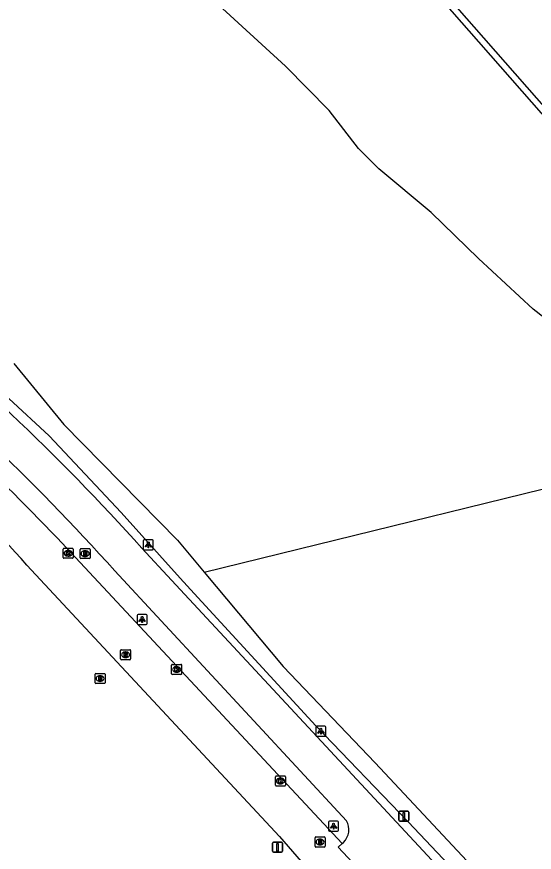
# Model space of a CAD drawing. Extents: x 155018 to 156648, y 383980 to 385733.
# Drawn here: x 156132.4 to 156184.1, y 385122.1 to 385205.5 of the extents above; entities that cross this region are included whole.
import ezdxf

# ---------------------------------------------------------------- set-up
doc = ezdxf.new("R2010")
doc.units = 0
for name, color, linetype in [('IMGEO_Berm_groen', 7, 'Continuous'), ('IMGEO_Brandkraan', 7, 'Continuous'), ('IMGEO_Fietspad_gesloten', 7, 'Continuous'), ('IMGEO_Gemengd_bos', 7, 'Continuous'), ('IMGEO_Kademuur', 7, 'Continuous'), ('IMGEO_Kolk', 7, 'Continuous'), ('IMGEO_Lichtpunt', 7, 'Continuous'), ('IMGEO_Rijbaan_lokaal_gesloten', 7, 'Continuous'), ('IMGEO_Rioolput', 7, 'Continuous'), ('IMGEO_Verkeersbordpaal', 7, 'Continuous')]:
    doc.layers.add(name, color=color, linetype=linetype)

msp = doc.modelspace()

# ---------------------------------------------------------------- linework, layer by layer
at = {"layer": 'IMGEO_Berm_groen'}
msp.add_lwpolyline([(156228.412, 385067.798), (156216.238, 385077.427), (156211.015, 385082.232), (156202.048, 385092.615), (156191.162, 385104.521), (156186.357, 385109.215), (156180.797, 385115.3), (156171.525, 385125.126), (156162.288, 385134.693), (156150.151, 385147.922), (156148.772, 385149.451), (156142.859, 385156.004), (156135.692, 385163.651), (156127.596, 385171.103), (156120.386, 385177.115), (156114.423, 385181.538), (156107.892, 385185.684), (156102.546, 385188.598), (156077.76, 385201.237)], dxfattribs=at)
at = {"layer": 'IMGEO_Brandkraan'}
for p, q in [((156138.77, 385151.467), (156138.77, 385152.319)), ((156138.845, 385152.393), (156139.697, 385152.393)), ((156139.258, 385152.173), (156139.283, 385152.173)), ((156139.771, 385152.319), (156139.771, 385151.467)), ((156139.697, 385151.393), (156138.845, 385151.393)), ((156139.281, 385151.613), (156139.256, 385151.613))]:
    msp.add_line(p, q, dxfattribs=at)
for points in [[(156138.77, 385151.467), (156138.77, 385152.319)], [(156138.845, 385152.393), (156139.697, 385152.393)], [(156139.118, 385152.093), (156139.118, 385151.693), (156139.331, 385151.693)], [(156139.349, 385152.093), (156139.118, 385152.093)], [(156139.297, 385152.012), (156139.243, 385152.012), (156139.243, 385151.936)], [(156139.243, 385151.936), (156139.296, 385151.936)], [(156139.771, 385152.319), (156139.771, 385151.467)], [(156139.697, 385151.393), (156138.845, 385151.393)], [(156139.305, 385151.86), (156139.243, 385151.86), (156139.243, 385151.779)], [(156139.243, 385151.779), (156139.305, 385151.779)]]:
    msp.add_lwpolyline(points, dxfattribs=at)
for centre, radius, start, end in [((156138.847, 385152.317), 0.0765, 91.55205, 178.44795), ((156138.847, 385152.317), 0.0765, 91.55205, 178.44795), ((156139.298, 385151.974), 0.0379, 267.82845, 90.93552), ((156139.353, 385151.948), 0.145, 59.4692, 91.53667), ((156139.378, 385151.995), 0.0922, 285.51372, 58.15012), ((156139.695, 385152.317), 0.0765, 1.55205, 88.44795), ((156139.695, 385152.317), 0.0765, 1.55205, 88.44795), ((156138.847, 385151.469), 0.0765, 181.55205, 268.44795), ((156138.847, 385151.469), 0.0765, 181.55205, 268.44795), ((156139.306, 385151.819), 0.0404, 269.87594, 90.50774), ((156139.337, 385151.944), 0.251, 268.66757, 293.53466), ((156139.383, 385151.803), 0.105, 301.31148, 78.98903), ((156139.695, 385151.469), 0.0765, 271.55205, 358.44795), ((156139.695, 385151.469), 0.0765, 271.55205, 358.44795)]:
    msp.add_arc(centre, radius, start, end, dxfattribs=at)
for centre, major_axis, ratio, start_param, end_param in [((156139.257, 385151.893), (-0.387, 0.002), 0.722429, 4.712389, 7.853982), ((156139.282, 385151.893), (-0.39, 0.002), 0.717154, 1.570796, 4.712389)]:
    msp.add_ellipse(centre, major_axis=major_axis, ratio=ratio, start_param=start_param, end_param=end_param, dxfattribs=at)
at = {"layer": 'IMGEO_Fietspad_gesloten'}
for points in [[(156144.938, 385152.433), (156147.907, 385149.238), (156211.729, 385080.579), (156213.902, 385078.348), (156222.233, 385070.528), (156237.67, 385056.036), (156239.374, 385054.363), (156243.33, 385050.237), (156266.206, 385024.761), (156272.982, 385017.458)], [(156165.354, 385125.239), (156142.222, 385150.18)], [(156164.917, 385122.951), (156165.041, 385123.071)]]:
    msp.add_lwpolyline(points, dxfattribs=at)
for centre, radius, start, end in [((155973.245, 384998.204), 230.792, 41.93273, 51.24619), ((155977.734, 385003.042), 220.694, 41.81325, 51.3596), ((156163.825, 385124.353), 1.767, 313.48281, 30.08682)]:
    msp.add_arc(centre, radius, start, end, dxfattribs=at)
at = {"layer": 'IMGEO_Gemengd_bos'}
for points in [[(156198.01, 385161.541), (156191.266, 385170.014), (156188.7, 385172.586), (156183.974, 385176.28), (156178.524, 385181.339), (156173.822, 385185.95), (156168.585, 385190.293), (156166.548, 385192.335), (156163.62, 385196.121), (156159.261, 385200.54), (156152.185, 385207.028), (156147.52, 385210.682), (156145.527, 385212.525), (156140.446, 385218.129), (156136.392, 385223.373), (156130.365, 385230.48), (156117.234, 385244.961), (156112.665, 385250), (156107.204, 385256.022)], [(156132.163, 385170.885), (156137.145, 385164.796), (156148.49, 385153.235), (156151.166, 385150.039)], [(156151.166, 385150.039), (156198.01, 385161.541)], [(156151.166, 385150.039), (156159.042, 385140.632), (156168.225, 385131.022), (156187.034, 385110.873), (156200.676, 385097.806), (156212.497, 385084.086), (156214.569, 385081.8), (156225.517, 385073.666), (156244.423, 385057.127), (156250.372, 385050.415), (156270.03, 385029.427), (156291.814, 385007.136), (156292.416, 385003.083)]]:
    msp.add_lwpolyline(points, dxfattribs=at)
at = {"layer": 'IMGEO_Kademuur'}
for points in [[(156134.087, 385253.859), (156132.721, 385255.436), (156133.174, 385255.829), (156142.48, 385245.093), (156158.121, 385227.174), (156178.054, 385204.465), (156194.652, 385185.589), (156214.072, 385163.391), (156234.22, 385140.01), (156252.544, 385118.85), (156272.095, 385096.252), (156294.545, 385070.631), (156313.99, 385048.039), (156324.399, 385035.961), (156324.069, 385035.639), (156323.858, 385035.674), (156323.381, 385036.228)], [(156321.262, 385038.685), (156313.535, 385047.647), (156294.092, 385070.238), (156271.642, 385095.858), (156252.09, 385118.457), (156233.766, 385139.617), (156213.619, 385162.997), (156194.201, 385185.193), (156177.604, 385204.069), (156157.669, 385226.779), (156142.028, 385244.699), (156135.625, 385252.086)]]:
    msp.add_lwpolyline(points, dxfattribs=at)
at = {"layer": 'IMGEO_Kolk'}
for p, q in [((156137.08, 385151.503), (156137.08, 385152.355)), ((156137.155, 385152.429), (156138.007, 385152.429)), ((156137.568, 385152.209), (156137.593, 385152.209)), ((156138.081, 385152.355), (156138.081, 385151.503)), ((156138.007, 385151.429), (156137.155, 385151.429)), ((156137.591, 385151.649), (156137.566, 385151.649)), ((156147.904, 385139.912), (156147.904, 385140.764)), ((156147.979, 385140.838), (156148.831, 385140.838)), ((156148.392, 385140.618), (156148.417, 385140.618)), ((156148.905, 385140.764), (156148.905, 385139.912)), ((156148.831, 385139.838), (156147.979, 385139.838)), ((156148.415, 385140.058), (156148.39, 385140.058)), ((156158.265, 385128.776), (156158.265, 385129.628)), ((156158.34, 385129.702), (156159.192, 385129.702)), ((156158.753, 385129.482), (156158.778, 385129.482)), ((156159.266, 385129.628), (156159.266, 385128.776)), ((156159.192, 385128.702), (156158.34, 385128.702)), ((156158.776, 385128.922), (156158.751, 385128.922))]:
    msp.add_line(p, q, dxfattribs=at)
for points in [[(156137.08, 385151.503), (156137.08, 385152.355)], [(156137.155, 385152.429), (156138.007, 385152.429)], [(156137.401, 385152.129), (156137.524, 385152.129), (156137.524, 385151.978), (156137.654, 385152.129), (156137.818, 385152.129), (156137.672, 385151.978), (156137.825, 385151.729), (156137.673, 385151.729), (156137.588, 385151.893), (156137.524, 385151.826), (156137.524, 385151.729), (156137.401, 385151.729), (156137.401, 385152.129)], [(156138.081, 385152.355), (156138.081, 385151.503)], [(156138.007, 385151.429), (156137.155, 385151.429)], [(156147.904, 385139.912), (156147.904, 385140.764)], [(156147.979, 385140.838), (156148.831, 385140.838)], [(156148.225, 385140.538), (156148.348, 385140.538), (156148.348, 385140.387), (156148.478, 385140.538), (156148.642, 385140.538), (156148.496, 385140.387), (156148.649, 385140.138), (156148.497, 385140.138), (156148.412, 385140.302), (156148.348, 385140.235), (156148.348, 385140.138), (156148.225, 385140.138), (156148.225, 385140.538)], [(156148.905, 385140.764), (156148.905, 385139.912)], [(156148.831, 385139.838), (156147.979, 385139.838)], [(156158.265, 385128.776), (156158.265, 385129.628)], [(156158.34, 385129.702), (156159.192, 385129.702)], [(156158.586, 385129.402), (156158.709, 385129.402), (156158.709, 385129.251), (156158.839, 385129.402), (156159.003, 385129.402), (156158.857, 385129.251), (156159.01, 385129.002), (156158.858, 385129.002), (156158.773, 385129.166), (156158.709, 385129.099), (156158.709, 385129.002), (156158.586, 385129.002), (156158.586, 385129.402)], [(156159.266, 385129.628), (156159.266, 385128.776)], [(156159.192, 385128.702), (156158.34, 385128.702)]]:
    msp.add_lwpolyline(points, dxfattribs=at)
for centre, start, end in [((156137.157, 385152.353), 91.55205, 178.44795), ((156137.157, 385152.353), 91.55205, 178.44795), ((156138.005, 385152.353), 1.55205, 88.44795), ((156138.005, 385152.353), 1.55205, 88.44795), ((156137.157, 385151.505), 181.55205, 268.44795), ((156137.157, 385151.505), 181.55205, 268.44795), ((156138.005, 385151.505), 271.55205, 358.44795), ((156138.005, 385151.505), 271.55205, 358.44795), ((156147.981, 385140.762), 91.55205, 178.44795), ((156147.981, 385140.762), 91.55205, 178.44795), ((156148.829, 385140.762), 1.55205, 88.44795), ((156148.829, 385140.762), 1.55205, 88.44795), ((156147.981, 385139.914), 181.55205, 268.44795), ((156147.981, 385139.914), 181.55205, 268.44795), ((156148.829, 385139.914), 271.55205, 358.44795), ((156148.829, 385139.914), 271.55205, 358.44795), ((156158.342, 385129.626), 91.55205, 178.44795), ((156158.342, 385129.626), 91.55205, 178.44795), ((156159.19, 385129.626), 1.55205, 88.44795), ((156159.19, 385129.626), 1.55205, 88.44795), ((156158.342, 385128.778), 181.55205, 268.44795), ((156158.342, 385128.778), 181.55205, 268.44795), ((156159.19, 385128.778), 271.55205, 358.44795), ((156159.19, 385128.778), 271.55205, 358.44795)]:
    msp.add_arc(centre, 0.0765, start, end, dxfattribs=at)
for centre, major_axis, ratio, start_param, end_param in [((156137.567, 385151.929), (-0.387, 0.002), 0.722429, 4.712389, 7.853982), ((156137.592, 385151.929), (-0.39, 0.002), 0.717154, 1.570796, 4.712389), ((156148.391, 385140.338), (-0.387, 0.002), 0.722429, 4.712389, 7.853982), ((156148.416, 385140.338), (-0.39, 0.002), 0.717154, 1.570796, 4.712389), ((156158.752, 385129.202), (-0.387, 0.002), 0.722429, 4.712389, 7.853982), ((156158.777, 385129.202), (-0.39, 0.002), 0.717154, 1.570796, 4.712389)]:
    msp.add_ellipse(centre, major_axis=major_axis, ratio=ratio, start_param=start_param, end_param=end_param, dxfattribs=at)
at = {"layer": 'IMGEO_Lichtpunt'}
for p, q in [((156145.078, 385153.184), (156145.078, 385152.377)), ((156145.078, 385153.184), (156145.078, 385152.377)), ((156145.98, 385153.279), (156145.172, 385153.279)), ((156145.98, 385153.279), (156145.172, 385153.279)), ((156146.074, 385152.377), (156146.074, 385153.184)), ((156146.074, 385152.377), (156146.074, 385153.184)), ((156145.172, 385152.283), (156145.98, 385152.283)), ((156145.172, 385152.283), (156145.98, 385152.283)), ((156144.457, 385145.736), (156144.457, 385144.929)), ((156144.457, 385145.736), (156144.457, 385144.929)), ((156145.359, 385145.831), (156144.551, 385145.831)), ((156145.359, 385145.831), (156144.551, 385145.831)), ((156145.453, 385144.929), (156145.453, 385145.736)), ((156145.453, 385144.929), (156145.453, 385145.736)), ((156144.551, 385144.835), (156145.359, 385144.835)), ((156144.551, 385144.835), (156145.359, 385144.835)), ((156162.303, 385134.567), (156162.303, 385133.76)), ((156162.303, 385134.567), (156162.303, 385133.76)), ((156163.205, 385134.662), (156162.397, 385134.662)), ((156163.205, 385134.662), (156162.397, 385134.662)), ((156163.299, 385133.76), (156163.299, 385134.567)), ((156163.299, 385133.76), (156163.299, 385134.567)), ((156162.397, 385133.666), (156163.205, 385133.666)), ((156162.397, 385133.666), (156163.205, 385133.666)), ((156163.57, 385125.104), (156163.57, 385124.297)), ((156163.57, 385125.104), (156163.57, 385124.297)), ((156164.472, 385125.199), (156163.664, 385125.199)), ((156164.472, 385125.199), (156163.664, 385125.199)), ((156164.566, 385124.297), (156164.566, 385125.104)), ((156164.566, 385124.297), (156164.566, 385125.104)), ((156163.664, 385124.203), (156164.472, 385124.203)), ((156163.664, 385124.203), (156164.472, 385124.203))]:
    msp.add_line(p, q, dxfattribs=at)
for points in [[(156145.452, 385152.848), (156145.491, 385152.82), (156145.303, 385152.558), (156145.265, 385152.585), (156145.452, 385152.848)], [(156145.554, 385152.8), (156145.601, 385152.8), (156145.601, 385152.478), (156145.554, 385152.478), (156145.554, 385152.8)], [(156145.664, 385152.82), (156145.702, 385152.847), (156145.889, 385152.585), (156145.85, 385152.557), (156145.664, 385152.82)], [(156144.831, 385145.4), (156144.87, 385145.372), (156144.682, 385145.11), (156144.644, 385145.137), (156144.831, 385145.4)], [(156144.933, 385145.352), (156144.98, 385145.352), (156144.98, 385145.03), (156144.933, 385145.03), (156144.933, 385145.352)], [(156145.043, 385145.372), (156145.081, 385145.399), (156145.268, 385145.137), (156145.229, 385145.109), (156145.043, 385145.372)], [(156162.677, 385134.231), (156162.716, 385134.203), (156162.528, 385133.941), (156162.49, 385133.968), (156162.677, 385134.231)], [(156162.779, 385134.183), (156162.826, 385134.183), (156162.826, 385133.861), (156162.779, 385133.861), (156162.779, 385134.183)], [(156162.889, 385134.203), (156162.927, 385134.23), (156163.114, 385133.968), (156163.075, 385133.94), (156162.889, 385134.203)], [(156163.944, 385124.768), (156163.983, 385124.74), (156163.795, 385124.478), (156163.757, 385124.505), (156163.944, 385124.768)], [(156164.046, 385124.72), (156164.093, 385124.72), (156164.093, 385124.398), (156164.046, 385124.398), (156164.046, 385124.72)], [(156164.156, 385124.74), (156164.194, 385124.767), (156164.381, 385124.505), (156164.342, 385124.477), (156164.156, 385124.74)]]:
    msp.add_lwpolyline(points, dxfattribs=at)
for centre in [(156145.577, 385152.982), (156144.956, 385145.534), (156162.802, 385134.365), (156164.069, 385124.902)]:
    msp.add_circle(centre, 0.0994, dxfattribs=at)
for centre, start, end in [((156145.172, 385153.184), 90, 180), ((156145.172, 385153.184), 90, 180), ((156145.98, 385153.184), 0, 90), ((156145.98, 385153.184), 0, 90), ((156145.172, 385152.377), 180, 270), ((156145.172, 385152.377), 180, 270), ((156145.98, 385152.377), 270, 0), ((156145.98, 385152.377), 270, 360), ((156144.551, 385145.736), 90, 180), ((156144.551, 385145.736), 90, 180), ((156145.359, 385145.736), 0, 90), ((156145.359, 385145.736), 0, 90), ((156144.551, 385144.929), 180, 270), ((156144.551, 385144.929), 180, 270), ((156145.359, 385144.929), 270, 0), ((156145.359, 385144.929), 270, 360), ((156162.397, 385134.567), 90, 180), ((156162.397, 385134.567), 90, 180), ((156163.205, 385134.567), 0, 90), ((156163.205, 385134.567), 0, 90), ((156162.397, 385133.76), 180, 270), ((156162.397, 385133.76), 180, 270), ((156163.205, 385133.76), 270, 0), ((156163.205, 385133.76), 270, 360), ((156163.664, 385125.104), 90, 180), ((156163.664, 385125.104), 90, 180), ((156164.472, 385125.104), 0, 90), ((156164.472, 385125.104), 0, 90), ((156163.664, 385124.297), 180, 270), ((156163.664, 385124.297), 180, 270), ((156164.472, 385124.297), 270, 0), ((156164.472, 385124.297), 270, 360)]:
    msp.add_arc(centre, 0.0946, start, end, dxfattribs=at)
at = {"layer": 'IMGEO_Rijbaan_lokaal_gesloten'}
for points in [[(156164.917, 385122.951), (156136.478, 385153.482)], [(156133.458, 385150.753), (156158.657, 385123.66), (156161.703, 385120.157)], [(156167.456, 385120.382), (156166.95, 385120.012), (156164.534, 385122.582), (156164.917, 385122.951)]]:
    msp.add_lwpolyline(points, dxfattribs=at)
for centre, radius, start, end in [((155945.682, 384969.98), 264.718, 43.88358, 50.00085), ((156039.255, 385066.66), 126.277, 41.7549, 54.24028)]:
    msp.add_arc(centre, radius, start, end, dxfattribs=at)
at = {"layer": 'IMGEO_Rioolput'}
for p, q in [((156142.809, 385141.38), (156142.809, 385142.232)), ((156142.884, 385142.306), (156143.736, 385142.306)), ((156143.297, 385142.086), (156143.322, 385142.086)), ((156143.81, 385142.232), (156143.81, 385141.38)), ((156143.736, 385141.306), (156142.884, 385141.306)), ((156143.32, 385141.526), (156143.295, 385141.526)), ((156140.263, 385139.003), (156140.263, 385139.855)), ((156140.338, 385139.929), (156141.19, 385139.929)), ((156140.751, 385139.709), (156140.776, 385139.709)), ((156141.264, 385139.855), (156141.264, 385139.003)), ((156141.19, 385138.929), (156140.338, 385138.929)), ((156140.774, 385139.149), (156140.749, 385139.149)), ((156162.291, 385123.614), (156163.143, 385123.614)), ((156162.216, 385122.688), (156162.216, 385123.54)), ((156162.727, 385122.834), (156162.702, 385122.834)), ((156162.704, 385123.394), (156162.729, 385123.394)), ((156163.217, 385123.54), (156163.217, 385122.688)), ((156163.143, 385122.614), (156162.291, 385122.614))]:
    msp.add_line(p, q, dxfattribs=at)
for points in [[(156142.809, 385141.38), (156142.809, 385142.232)], [(156142.884, 385142.306), (156143.736, 385142.306)], [(156143.398, 385142.004), (156143.146, 385142.006), (156143.146, 385141.606)], [(156143.324, 385141.925), (156143.27, 385141.925), (156143.27, 385141.844)], [(156143.81, 385142.232), (156143.81, 385141.38)], [(156143.736, 385141.306), (156142.884, 385141.306)], [(156143.146, 385141.606), (156143.27, 385141.606), (156143.27, 385141.768), (156143.281, 385141.768)], [(156143.27, 385141.844), (156143.322, 385141.844)], [(156143.328, 385141.739), (156143.399, 385141.606), (156143.539, 385141.606), (156143.474, 385141.732)], [(156140.263, 385139.003), (156140.263, 385139.855)], [(156140.338, 385139.929), (156141.19, 385139.929)], [(156140.852, 385139.627), (156140.6, 385139.629), (156140.6, 385139.229)], [(156140.778, 385139.548), (156140.724, 385139.548), (156140.724, 385139.467)], [(156140.724, 385139.467), (156140.776, 385139.467)], [(156141.264, 385139.855), (156141.264, 385139.003)], [(156141.19, 385138.929), (156140.338, 385138.929)], [(156140.6, 385139.229), (156140.724, 385139.229), (156140.724, 385139.391), (156140.735, 385139.391)], [(156140.782, 385139.362), (156140.853, 385139.229), (156140.993, 385139.229), (156140.928, 385139.355)], [(156162.291, 385123.614), (156163.143, 385123.614)], [(156162.216, 385122.688), (156162.216, 385123.54)], [(156162.805, 385123.312), (156162.553, 385123.314), (156162.553, 385122.914)], [(156162.553, 385122.914), (156162.677, 385122.914), (156162.677, 385123.076), (156162.688, 385123.076)], [(156162.731, 385123.233), (156162.677, 385123.233), (156162.677, 385123.152)], [(156162.677, 385123.152), (156162.729, 385123.152)], [(156162.735, 385123.047), (156162.806, 385122.914), (156162.946, 385122.914), (156162.881, 385123.04)], [(156163.217, 385123.54), (156163.217, 385122.688)], [(156163.143, 385122.614), (156162.291, 385122.614)]]:
    msp.add_lwpolyline(points, dxfattribs=at)
for centre, radius, start, end in [((156142.886, 385142.23), 0.0765, 91.55205, 178.44795), ((156142.886, 385142.23), 0.0765, 91.55205, 178.44795), ((156143.33, 385141.829), 0.0964, 77.00612, 93.18647), ((156143.344, 385141.886), 0.0378, 276.66336, 79.67722), ((156143.397, 385141.894), 0.109, 350.36119, 89.41601), ((156143.734, 385142.23), 0.0765, 1.55205, 88.44795), ((156143.734, 385142.23), 0.0765, 1.55205, 88.44795), ((156142.886, 385141.382), 0.0765, 181.55205, 268.44795), ((156142.886, 385141.382), 0.0765, 181.55205, 268.44795), ((156143.28, 385141.715), 0.0533, 26.02933, 88.69889), ((156143.306, 385142.033), 0.19, 274.7715, 282.96867), ((156143.395, 385141.894), 0.112, 277.58423, 350.98172), ((156143.379, 385141.679), 0.108, 29.51342, 73.79051), ((156143.734, 385141.382), 0.0765, 271.55205, 358.44795), ((156143.734, 385141.382), 0.0765, 271.55205, 358.44795), ((156140.34, 385139.853), 0.0765, 91.55205, 178.44795), ((156140.34, 385139.853), 0.0765, 91.55205, 178.44795), ((156140.76, 385139.656), 0.19, 274.7715, 282.96867), ((156140.784, 385139.452), 0.0964, 77.00612, 93.18647), ((156140.798, 385139.509), 0.0378, 276.66336, 79.67722), ((156140.851, 385139.517), 0.109, 350.36119, 89.41601), ((156140.849, 385139.517), 0.112, 277.58423, 350.98172), ((156140.833, 385139.302), 0.108, 29.51342, 73.79051), ((156141.188, 385139.853), 0.0765, 1.55205, 88.44795), ((156141.188, 385139.853), 0.0765, 1.55205, 88.44795), ((156140.34, 385139.005), 0.0765, 181.55205, 268.44795), ((156140.34, 385139.005), 0.0765, 181.55205, 268.44795), ((156140.734, 385139.338), 0.0533, 26.02933, 88.69889), ((156141.188, 385139.005), 0.0765, 271.55205, 358.44795), ((156141.188, 385139.005), 0.0765, 271.55205, 358.44795), ((156162.293, 385123.538), 0.0765, 91.55205, 178.44795), ((156162.293, 385123.538), 0.0765, 91.55205, 178.44795), ((156163.141, 385123.538), 0.0765, 1.55205, 88.44795), ((156163.141, 385123.538), 0.0765, 1.55205, 88.44795), ((156162.687, 385123.023), 0.0533, 26.02933, 88.69889), ((156162.713, 385123.341), 0.19, 274.7715, 282.96867), ((156162.737, 385123.137), 0.0964, 77.00612, 93.18647), ((156162.751, 385123.194), 0.0378, 276.66336, 79.67722), ((156162.804, 385123.202), 0.109, 350.36119, 89.41601), ((156162.802, 385123.202), 0.112, 277.58423, 350.98172), ((156162.786, 385122.987), 0.108, 29.51342, 73.79051), ((156162.293, 385122.69), 0.0765, 181.55205, 268.44795), ((156162.293, 385122.69), 0.0765, 181.55205, 268.44795), ((156163.141, 385122.69), 0.0765, 271.55205, 358.44795), ((156163.141, 385122.69), 0.0765, 271.55205, 358.44795)]:
    msp.add_arc(centre, radius, start, end, dxfattribs=at)
for centre, major_axis, ratio, start_param, end_param in [((156143.296, 385141.806), (-0.387, 0.002), 0.722429, 4.712389, 7.853982), ((156143.321, 385141.806), (-0.39, 0.002), 0.717154, 1.570796, 4.712389), ((156140.75, 385139.429), (-0.387, 0.002), 0.722429, 4.712389, 7.853982), ((156140.775, 385139.429), (-0.39, 0.002), 0.717154, 1.570796, 4.712389), ((156162.703, 385123.114), (-0.387, 0.002), 0.722429, 4.712389, 7.853982), ((156162.728, 385123.114), (-0.39, 0.002), 0.717154, 1.570796, 4.712389)]:
    msp.add_ellipse(centre, major_axis=major_axis, ratio=ratio, start_param=start_param, end_param=end_param, dxfattribs=at)
at = {"layer": 'IMGEO_Verkeersbordpaal'}
for p, q in [((156170.583, 385125.283), (156170.583, 385126.083)), ((156170.583, 385126.083), (156170.583, 385125.283)), ((156170.683, 385126.183), (156171.473, 385126.183)), ((156171.473, 385126.183), (156170.683, 385126.183)), ((156171.573, 385126.083), (156171.573, 385125.283)), ((156171.573, 385125.283), (156171.573, 385126.083)), ((156171.473, 385125.183), (156170.683, 385125.183)), ((156170.683, 385125.183), (156171.473, 385125.183)), ((156157.983, 385122.186), (156157.983, 385122.986)), ((156157.983, 385122.986), (156157.983, 385122.186)), ((156158.083, 385123.086), (156158.873, 385123.086)), ((156158.873, 385123.086), (156158.083, 385123.086)), ((156158.973, 385122.986), (156158.973, 385122.186)), ((156158.973, 385122.186), (156158.973, 385122.986)), ((156158.873, 385122.086), (156158.083, 385122.086)), ((156158.083, 385122.086), (156158.873, 385122.086))]:
    msp.add_line(p, q, dxfattribs=at)
for points in [[(156171.003, 385126.058), (156171.153, 385126.058), (156171.153, 385125.308), (156171.003, 385125.308), (156171.003, 385126.058)], [(156158.403, 385122.961), (156158.553, 385122.961), (156158.553, 385122.211), (156158.403, 385122.211), (156158.403, 385122.961)]]:
    msp.add_lwpolyline(points, dxfattribs=at)
for centre, start, end in [((156170.683, 385126.083), 90, 180), ((156170.683, 385126.083), 90, 180), ((156171.473, 385126.083), 0, 90), ((156171.473, 385126.083), 360, 90), ((156170.683, 385125.283), 180, 270), ((156170.683, 385125.283), 180, 270), ((156171.473, 385125.283), 270, 0), ((156171.473, 385125.283), 270, 0), ((156158.083, 385122.986), 90, 180), ((156158.083, 385122.986), 90, 180), ((156158.873, 385122.986), 0, 90), ((156158.873, 385122.986), 360, 90), ((156158.083, 385122.186), 180, 270), ((156158.083, 385122.186), 180, 270), ((156158.873, 385122.186), 270, 0), ((156158.873, 385122.186), 270, 0)]:
    msp.add_arc(centre, 0.1, start, end, dxfattribs=at)

doc.saveas('drawing.dxf')
